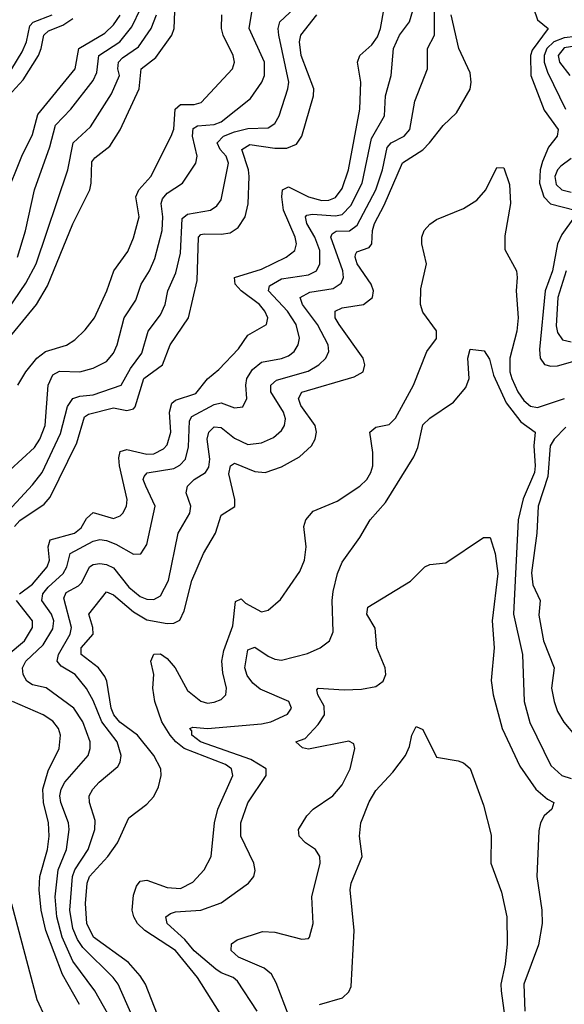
# Model space of a CAD drawing. Header units: inches. Extents: x 1173000 to 1307049, y 522583 to 678455.
# Tile 511 of 617: x 1201412 to 1203030, y 661630 to 664556. Entities that reach past the tile are written whole.
import ezdxf

# ---------------------------------------------------------------- set-up
doc = ezdxf.new("R2010")
doc.units = ezdxf.units.IN
doc.header["$MEASUREMENT"] = 0
doc.layers.add('B2606', color=7, linetype='Continuous')

msp = doc.modelspace()

# ---------------------------------------------------------------- linework, layer by layer
at = {"layer": 'B2606', "color": 5}
for points, elevation in [([(1201357.4, 663582.6), (1201461.6, 663710), (1201494.8, 663765.2), (1201570, 663949.3), (1201619.9, 664050), (1201624.5, 664070), (1201626.4, 664133.6), (1201634.8, 664145.2), (1201679.8, 664180.2), (1201710, 664228.6), (1201767.2, 664350), (1201772.2, 664410), (1201816.5, 664443.5), (1201863.4, 664510), (1201870.6, 664530), (1201874.2, 664605.8)], 1520), ([(1201703.8, 661550), (1201634.7, 661670), (1201570, 661758.5), (1201538.3, 661830), (1201522.1, 661890), (1201517.6, 661950), (1201526.1, 662030), (1201550.8, 662090), (1201559.1, 662150), (1201557.1, 662170), (1201533.7, 662230), (1201530.9, 662250), (1201535.2, 662270), (1201546.1, 662290), (1201614.8, 662370), (1201621.5, 662390), (1201621.3, 662410), (1201599.4, 662470), (1201572.9, 662510), (1201490.5, 662570.5), (1201450, 662579.9), (1201432.5, 662590), (1201422.3, 662610), (1201420.3, 662630), (1201430.3, 662650), (1201481.1, 662698.9), (1201510, 662745.7), (1201512.8, 662770), (1201506.2, 662790), (1201477.4, 662830), (1201480.9, 662850), (1201495.9, 662870), (1201540.8, 662910), (1201552, 662930), (1201562.2, 662970), (1201630, 663006.8), (1201650, 663011.2), (1201670, 663008.6), (1201697.3, 662997.3), (1201750, 662967.5), (1201771.5, 662968.5), (1201790, 662996.4), (1201814.6, 663110), (1201786.1, 663170), (1201779, 663190), (1201781.6, 663198.4), (1201790.4, 663209.6), (1201870, 663222.7), (1201887.5, 663232.5), (1201904, 663250), (1201913.6, 663286.4), (1201916, 663364), (1201923.2, 663376.8), (1201990, 663412.4), (1202010, 663417.4), (1202050, 663402.7), (1202074.6, 663405.4), (1202086.8, 663430), (1202083.7, 663470), (1202087, 663490), (1202103.5, 663516.5), (1202130, 663538.5), (1202190, 663549), (1202210, 663557.3), (1202227.1, 663570), (1202239.4, 663590), (1202243.4, 663610), (1202233.5, 663650), (1202207.5, 663690), (1202151.1, 663750), (1202154.4, 663765.6), (1202190, 663785.9), (1202270, 663797.7), (1202293.3, 663810), (1202303.9, 663830), (1202303.2, 663870), (1202288.7, 663910), (1202264.9, 663950), (1202260.6, 663970), (1202264.6, 663975.4), (1202281.8, 663978.2), (1202350, 663972.7), (1202370, 663976.8), (1202396.1, 664003.9), (1202429.1, 664070), (1202456.7, 664203.3), (1202495.6, 664270), (1202499, 664330), (1202515.2, 664390), (1202522.5, 664470), (1202540.7, 664510), (1202570.4, 664550), (1202587.8, 664610)], 1360), ([(1201353.4, 663070), (1201450, 663173.4), (1201478.1, 663210), (1201533.4, 663326.6), (1201553.5, 663406.5), (1201569.5, 663430.5), (1201590, 663437.4), (1201630, 663441.5), (1201713.7, 663470), (1201740.5, 663519.5), (1201774.8, 663565.2), (1201793.8, 663630), (1201830, 663679.4), (1201843.8, 663710), (1201851.9, 663750), (1201875.9, 663804.1), (1201890, 663862), (1201894.5, 663965.5), (1201910, 663978.4), (1201978.7, 663990), (1201997.3, 664002.7), (1202010, 664020.9), (1202032.1, 664130), (1202025.2, 664150), (1202007.2, 664170), (1201998.6, 664190), (1202017.2, 664210), (1202050, 664222.3), (1202090, 664232.5), (1202150, 664234.7), (1202170, 664247.1), (1202182.4, 664270), (1202208.6, 664350), (1202211, 664370), (1202181.9, 664510), (1202180.1, 664530), (1202185, 664550), (1202228.6, 664590)], 1440), ([(1201382.7, 663217.3), (1201455.3, 663284.7), (1201471.7, 663310), (1201487.5, 663350), (1201496.4, 663470), (1201510, 663501.1), (1201530, 663512), (1201590, 663509.7), (1201630, 663520.1), (1201670, 663540.7), (1201690, 663564.7), (1201701.1, 663590), (1201721.7, 663670), (1201757.1, 663722.9), (1201773.1, 663770), (1201797.9, 663810), (1201813.4, 663846.6), (1201835.5, 663930), (1201837.3, 663970), (1201832.1, 664010), (1201836.1, 664023.9), (1201850, 664040.5), (1201895.5, 664070), (1201934.9, 664130), (1201938.8, 664150), (1201925.3, 664210), (1201927.1, 664232.9), (1201939.9, 664240.1), (1201990, 664244.2), (1202010, 664252.9), (1202098, 664322), (1202131.2, 664370), (1202138.9, 664390), (1202138.9, 664430), (1202093.6, 664530), (1202104.2, 664595.8)], 1460), ([(1201404.8, 663850), (1201428.9, 663928.9), (1201456.2, 664050), (1201501.5, 664178.5), (1201517.8, 664242.2), (1201563.4, 664290), (1201630, 664375), (1201641.4, 664398.6), (1201646.8, 664450), (1201709.4, 664490.6), (1201745.4, 664534.6), (1201771.5, 664590)], 1560), ([(1201411.4, 662850), (1201450, 662878.4), (1201493.4, 662930), (1201500.5, 662950), (1201496.5, 662990), (1201502.1, 663010), (1201574.7, 663030), (1201594.3, 663045.7), (1201610, 663073.7), (1201630, 663091.9), (1201690, 663073.9), (1201710, 663081.4), (1201718.1, 663090), (1201728.9, 663110), (1201731.5, 663130), (1201708.7, 663230), (1201706.3, 663253.7), (1201710, 663272.4), (1201730, 663278.9), (1201790, 663265.1), (1201810, 663266), (1201839.5, 663280.5), (1201850, 663292.7), (1201861, 663330), (1201856.4, 663390), (1201863.5, 663416.5), (1201874.3, 663425.7), (1201934.7, 663445.3), (1201970, 663489.1), (1202003.8, 663516.2), (1202062.1, 663577.9), (1202090, 663618.5), (1202145, 663650), (1202148.7, 663670), (1202140.3, 663690), (1202124.1, 663710), (1202069.9, 663750), (1202052, 663770), (1202049.9, 663790), (1202130, 663814.8), (1202203.1, 663850), (1202229.2, 663870), (1202234.3, 663890), (1202230.4, 663909.6), (1202196, 663990), (1202190.3, 664029.7), (1202193.1, 664050), (1202210, 664059.7), (1202270, 664029.1), (1202310, 664018.4), (1202330, 664019.4), (1202350, 664027.8), (1202370, 664054.8), (1202389.2, 664110), (1202422.3, 664290), (1202425.7, 664370), (1202415.2, 664430), (1202422.1, 664450), (1202458.4, 664481.6), (1202474.9, 664505.1), (1202484.1, 664530), (1202494.8, 664590)], 1380), ([(1201785.8, 661505.8), (1201704.3, 661690), (1201689.9, 661710), (1201598.9, 661798.9), (1201583.1, 661823.1), (1201570, 661855.4), (1201561.2, 661910), (1201568.8, 662010), (1201575.4, 662030), (1201614.8, 662090), (1201635.3, 662150), (1201636.3, 662176.3), (1201618.7, 662230), (1201618.6, 662250), (1201629.3, 662270), (1201647.4, 662290), (1201703.3, 662336.7), (1201710.5, 662350), (1201713.1, 662370), (1201701.8, 662410), (1201656.3, 662470), (1201630, 662533.2), (1201610, 662568.2), (1201576.2, 662610), (1201535, 662635), (1201523.4, 662650), (1201527.2, 662670), (1201561.9, 662730), (1201565.7, 662750), (1201542.6, 662837.4), (1201550, 662853.8), (1201586.5, 662873.5), (1201596.5, 662883.5), (1201619.6, 662930), (1201630, 662937.2), (1201650, 662939.7), (1201670, 662937.1), (1201690, 662927.4), (1201735.8, 662870), (1201770, 662842.2), (1201790, 662834.3), (1201810, 662833.4), (1201830, 662844.3), (1201854.2, 662890), (1201882.2, 663030), (1201917.3, 663090), (1201920.2, 663110), (1201906.8, 663150), (1201909.9, 663170), (1201930.2, 663189.8), (1201963.4, 663210), (1201973.6, 663226.4), (1201976.6, 663250), (1201969.2, 663310), (1201973.4, 663330), (1201990, 663346.3), (1202010, 663344.3), (1202050, 663312.3), (1202090, 663293.4), (1202130, 663298.2), (1202165.6, 663314.4), (1202190, 663335.2), (1202198.7, 663350), (1202201.9, 663370), (1202196, 663390), (1202158.2, 663450), (1202157.8, 663470), (1202175, 663484.9), (1202268.5, 663511.5), (1202300.5, 663530), (1202321.3, 663550), (1202330.4, 663570), (1202328.2, 663590), (1202296.4, 663650), (1202252.5, 663710), (1202245.4, 663730), (1202273.5, 663746.5), (1202342.8, 663757.2), (1202367.4, 663772.6), (1202373.5, 663790), (1202371.7, 663810), (1202336.7, 663910), (1202340.6, 663919.4), (1202352.5, 663927.5), (1202391.8, 663928.2), (1202414.9, 663945.1), (1202470.4, 664050), (1202489.7, 664110), (1202503.8, 664176.2), (1202515.7, 664190), (1202554.5, 664210), (1202570.7, 664230), (1202586.2, 664313.8), (1202623.1, 664410), (1202623.6, 664470), (1202644.2, 664510), (1202643.9, 664590)], 1340), ([(1202938.5, 664590), (1202950, 664555.6), (1202981.6, 664530), (1202934.7, 664465.3), (1202929.4, 664450), (1202930.6, 664390), (1202970, 664287.3), (1203012.2, 664230), (1203008.6, 664210), (1202982.6, 664177.4), (1202965.3, 664134.7), (1202957.8, 664110), (1202956.7, 664070), (1202969.3, 664029.3), (1202988.7, 664008.7), (1203062.1, 663990)], 1320), ([(1201318.1, 663610), (1201430, 663772.8), (1201460.4, 663830), (1201554.6, 664110), (1201570.2, 664189.8), (1201622.3, 664237.7), (1201684.3, 664335.7), (1201708.3, 664390), (1201703, 664410), (1201705.2, 664430), (1201717.1, 664442.9), (1201764.7, 664475.3), (1201802, 664530), (1201818.1, 664570)], 1540), ([(1201369.6, 664030), (1201418.4, 664150), (1201450, 664214.8), (1201465.4, 664274.6), (1201576.7, 664410), (1201587.9, 664470), (1201664.6, 664515.4), (1201690, 664540.5), (1201710, 664569.6)], 1580), ([(1201378.9, 664330), (1201422.5, 664377.5), (1201467.2, 664450), (1201475.9, 664470), (1201483.3, 664510), (1201497.4, 664522.6), (1201540.1, 664539.9), (1201570, 664559.5)], 1620), ([(1201388.5, 664410), (1201419.2, 664460.8), (1201432.3, 664490), (1201442.3, 664537.7), (1201451.5, 664548.5), (1201508.5, 664570)], 1640), ([(1201396.5, 663050), (1201412.6, 663067.4), (1201484, 663116), (1201502.7, 663137.3), (1201581.3, 663298.7), (1201604, 663376), (1201616, 663384), (1201690, 663402.2), (1201730, 663394.8), (1201750, 663399.6), (1201754.5, 663405.5), (1201781, 663490), (1201835.7, 663530), (1201859.3, 663590), (1201913.7, 663670), (1201938.9, 663781.1), (1201943.3, 663910), (1201950, 663917.8), (1201960.2, 663919.8), (1202010, 663918.2), (1202037.1, 663922.9), (1202061.3, 663938.7), (1202082.2, 663970), (1202091.1, 664008.9), (1202093.4, 664090), (1202091.3, 664110), (1202071.5, 664170), (1202095.2, 664184.8), (1202170, 664174.2), (1202205.6, 664174.4), (1202233.8, 664186.2), (1202250.3, 664209.7), (1202284.9, 664330), (1202286.1, 664350), (1202248.4, 664450), (1202242.9, 664490), (1202247.1, 664510), (1202294.6, 664570)], 1420), ([(1201406.4, 663470), (1201429.9, 663510), (1201463.1, 663550), (1201488.4, 663570), (1201551.2, 663588.8), (1201575.2, 663604.8), (1201605.8, 663634.2), (1201633.6, 663670), (1201671, 663750), (1201691.6, 663810), (1201732.6, 663867.4), (1201750, 663907.9), (1201766.8, 663970), (1201757.1, 664030), (1201765.3, 664050), (1201801.8, 664090), (1201862.3, 664210), (1201869.4, 664230.6), (1201874, 664290), (1201890, 664304.3), (1201930, 664304), (1201951.4, 664310), (1202044.5, 664410), (1202049.9, 664430), (1202046.2, 664450), (1202016.2, 664510), (1202011.1, 664530), (1202012.8, 664570)], 1480), ([(1201830, 661576.2), (1201785.5, 661690), (1201770, 661714.9), (1201734.6, 661754.6), (1201631, 661830), (1201611.1, 661870), (1201607.5, 661930), (1201612.5, 661990), (1201619.1, 662010), (1201673.9, 662070), (1201702.7, 662110), (1201735.6, 662184.4), (1201790, 662225.4), (1201810, 662248.2), (1201823.9, 662276.1), (1201832.1, 662310), (1201830.9, 662330), (1201810.7, 662370), (1201761.5, 662430), (1201709, 662469), (1201691.5, 662490), (1201683.4, 662510), (1201670.9, 662590), (1201664.3, 662604.3), (1201645.9, 662630), (1201594.9, 662670), (1201594.7, 662690), (1201629.9, 662730), (1201628.9, 662750), (1201617.2, 662790), (1201670, 662855.5), (1201690, 662847), (1201750, 662796.1), (1201790, 662773.2), (1201850, 662761.4), (1201870, 662762.4), (1201888, 662772), (1201900.6, 662799.4), (1201923.4, 662890), (1201957.5, 662970), (1201993.2, 663030), (1202010, 663084.2), (1202050.8, 663109.2), (1202051, 663130), (1202033.3, 663206.7), (1202038.4, 663230), (1202050, 663238.3), (1202110, 663213.3), (1202140.9, 663210), (1202190, 663227.5), (1202243, 663257), (1202278.5, 663290), (1202289.4, 663310), (1202293.5, 663330), (1202289.9, 663350), (1202247.6, 663410), (1202240.1, 663430), (1202250, 663449.4), (1202405.7, 663494.3), (1202432, 663510), (1202437.3, 663530), (1202432.3, 663550), (1202361.4, 663650), (1202349.5, 663670), (1202348.7, 663690), (1202370, 663700.1), (1202432.9, 663710), (1202460.4, 663730), (1202462.6, 663750), (1202455.9, 663770), (1202414.9, 663830), (1202408.1, 663850), (1202410, 663858.5), (1202413.9, 663866.1), (1202450, 663879.2), (1202458.5, 663890), (1202460.2, 663930), (1202465.6, 663950), (1202494.9, 664005.1), (1202549.5, 664130.5), (1202610, 664169), (1202629.9, 664190), (1202670, 664242), (1202710, 664279), (1202750.3, 664349.7), (1202753.5, 664370), (1202750, 664398.3), (1202716.6, 664470), (1202693.7, 664570)], 1320), ([(1203099.4, 664510), (1203030, 664502.4), (1202999.1, 664490), (1202977.9, 664470), (1202970.4, 664450), (1202970.5, 664430), (1202980, 664400), (1203033.1, 664290)], 1340), ([(1203170, 664494.3), (1203030, 664472), (1203011.9, 664450), (1203015.4, 664430), (1203046.5, 664390)], 1360), ([(1203050, 664143), (1203019.7, 664120.3), (1203009.8, 664110), (1203002.2, 664090), (1203005.9, 664065.9), (1203023.1, 664050), (1203050, 664043.3)], 1340), ([(1202021.5, 661581.5), (1201940.5, 661710), (1201874.7, 661790), (1201783.3, 661850), (1201762, 661870), (1201750.6, 661890), (1201745.7, 661910), (1201750, 661954.9), (1201758.6, 661981.4), (1201770, 661996.2), (1201790, 661999.2), (1201850, 661977.8), (1201890, 661974.5), (1201926.4, 661993.6), (1201959.9, 662030), (1201980.2, 662070), (1201990.6, 662170), (1202000.3, 662210), (1202044.7, 662310), (1202041.5, 662330), (1202023.2, 662343.2), (1201900.9, 662390), (1201875.3, 662410), (1201858.4, 662430), (1201834, 662470), (1201813, 662530), (1201807.4, 662570), (1201810.7, 662610.7), (1201801.6, 662650), (1201810, 662670.5), (1201830, 662671.3), (1201850, 662657.5), (1201873.6, 662630), (1201910, 662563), (1201950, 662530.6), (1201970, 662525.3), (1201990, 662527.7), (1202010, 662536.3), (1202024.2, 662550), (1202026.5, 662570), (1202015.3, 662615.3), (1202012.5, 662650), (1202018.3, 662681.7), (1202044.8, 662755.2), (1202052.9, 662827.1), (1202070, 662835), (1202082.3, 662822.3), (1202130, 662796.6), (1202150, 662801.6), (1202186.5, 662833.5), (1202244, 662916), (1202258.5, 662950), (1202263, 662990), (1202256, 663050), (1202262.4, 663070), (1202284, 663096), (1202354.7, 663125.3), (1202422.2, 663170), (1202443.6, 663190), (1202455.4, 663210), (1202460.6, 663230), (1202461, 663270), (1202451.8, 663330), (1202470, 663345.2), (1202510, 663353.2), (1202528.1, 663371.9), (1202581.5, 663470), (1202621.6, 663570), (1202650, 663608.8), (1202650, 663631.9), (1202610, 663686.8), (1202603, 663710), (1202603.5, 663756.5), (1202620.2, 663830), (1202607.1, 663890), (1202606.8, 663910), (1202613.7, 663930), (1202630, 663948.8), (1202650, 663962.3), (1202730, 663995.3), (1202770, 664019.5), (1202796.4, 664050), (1202830, 664116.4), (1202850, 664115.5), (1202866.7, 664066.7), (1202870.5, 664010), (1202853.5, 663913.5), (1202853.4, 663873.4), (1202887.8, 663810), (1202889.5, 663790), (1202886.7, 663750), (1202893.1, 663670), (1202888.7, 663630), (1202868, 663550), (1202868, 663510), (1202873.7, 663490), (1202891.9, 663450), (1202910, 663424.8), (1202930, 663407.5), (1202950, 663404.1), (1203030.7, 663430.7)], 1280), ([(1203060.1, 663970), (1203022.3, 663917.7), (1203009.9, 663890.1), (1202995.1, 663810), (1202973, 663750), (1202956, 663576), (1202958.7, 663550), (1202970.9, 663530.9), (1202990, 663526.1), (1203010, 663527.5), (1203090, 663550.5)], 1320), ([(1203035.1, 663810), (1203010.7, 663730), (1203006.1, 663646.1), (1203010, 663626.5), (1203025.1, 663605.1), (1203050, 663598.3)], 1340), ([(1202117.5, 661610), (1202058.9, 661698.9), (1202045.7, 661710), (1202010, 661723.6), (1201994.5, 661734.5), (1201930, 661789.6), (1201902.5, 661822.5), (1201849.9, 661870), (1201845.8, 661890), (1201859.4, 661900.6), (1201874.7, 661905.3), (1201950, 661910.1), (1202010, 661932.3), (1202091.2, 661990), (1202107.7, 662010), (1202111.6, 662028.4), (1202107.2, 662050), (1202068.6, 662130), (1202068.5, 662170), (1202090, 662229.2), (1202144.1, 662310), (1202144.5, 662330), (1202098.1, 662358.1), (1201948.7, 662410), (1201923.4, 662430), (1201922.8, 662442.8), (1201917, 662450), (1201925.8, 662454.2), (1201969.5, 662449.5), (1202130, 662463.4), (1202158, 662470), (1202207.4, 662492.6), (1202219.1, 662510), (1202211.3, 662530), (1202126.6, 662566.6), (1202104.2, 662584.2), (1202087.3, 662607.3), (1202080.8, 662630), (1202090, 662683.9), (1202110, 662691.8), (1202150, 662664.8), (1202170, 662655.5), (1202190, 662653.1), (1202267.4, 662672.6), (1202304.5, 662690), (1202332, 662710), (1202342.8, 662737.2), (1202340.2, 662830), (1202343.3, 662856.7), (1202355.7, 662910), (1202370, 662943.6), (1202422.3, 663017.7), (1202452.9, 663070), (1202498.3, 663121.7), (1202582.6, 663257.4), (1202595, 663285), (1202610, 663352), (1202630, 663372.3), (1202701, 663419), (1202737.1, 663462.9), (1202747, 663490), (1202743.1, 663550), (1202750, 663577.3), (1202791.9, 663571.9), (1202807.4, 663547.4), (1202819.5, 663499.5), (1202857.2, 663417.2), (1202900.9, 663360.9), (1202943.3, 663330), (1202939.1, 663290), (1202943.9, 663230), (1202941.4, 663210), (1202908.2, 663131.8), (1202893.2, 663070), (1202879.5, 662790), (1202905.4, 662670), (1202910.9, 662530), (1202928, 662468), (1202990, 662339.8), (1203022.6, 662310), (1203050, 662301.4)], 1260), ([(1203034.9, 663345.1), (1202999.4, 663310), (1202988, 663290), (1202981.2, 663198.8), (1202952, 663110), (1202948.4, 663030), (1202932.6, 662912.6), (1202936.8, 662876.8), (1202958.1, 662830), (1202953.9, 662786.1), (1202968.3, 662710), (1202999.6, 662630), (1202992.3, 662570), (1202999.4, 662530), (1203010, 662500.2), (1203028.4, 662468.4), (1203065, 662425)], 1280), ([(1202212.7, 661592.7), (1202174.2, 661694.2), (1202160, 661720), (1202137.7, 661737.7), (1202062.2, 661770), (1202040.3, 661790), (1202041.1, 661810), (1202058.2, 661821.8), (1202133.7, 661846.3), (1202170, 661845), (1202250, 661824.1), (1202270, 661825.7), (1202273.3, 661830), (1202284, 661870), (1202279.9, 661950), (1202304.3, 662050), (1202303.4, 662070), (1202290.8, 662090.8), (1202260.5, 662110), (1202242, 662130), (1202239.7, 662150), (1202265.1, 662190), (1202283.5, 662210), (1202342.3, 662250), (1202370, 662282), (1202393.9, 662330), (1202407.6, 662390), (1202404.4, 662404.4), (1202390, 662412.5), (1202270, 662388.1), (1202252.2, 662392.2), (1202232.3, 662410), (1202259.5, 662420.5), (1202298.3, 662461.7), (1202317.4, 662490), (1202316.3, 662516.3), (1202297.9, 662550), (1202295.1, 662564.9), (1202299, 662570), (1202375.7, 662564.3), (1202427.2, 662567.2), (1202470, 662575.1), (1202492, 662590), (1202500.1, 662610), (1202498.1, 662630), (1202472.6, 662690), (1202468, 662748), (1202443, 662790), (1202446.5, 662810), (1202572.5, 662887.5), (1202616, 662930), (1202630, 662937.6), (1202677.7, 662942.3), (1202790, 663017.3), (1202810, 663017.1), (1202824.3, 662970), (1202832.6, 662910), (1202815.8, 662770), (1202821.1, 662690), (1202812.5, 662592.5), (1202818.7, 662550), (1202845.3, 662450), (1202897.6, 662337.6), (1202945, 662270), (1202979.7, 662239.7), (1202998.4, 662230), (1202993.4, 662210), (1202970.3, 662190), (1202959, 662170), (1202954.1, 662145.9), (1202948.2, 662010), (1202963.6, 661910), (1202964.6, 661870), (1202953.2, 661806.8), (1202910.1, 661690), (1202913, 661610)], 1240), ([(1201377.8, 662670), (1201426.3, 662710), (1201450.2, 662750), (1201450.2, 662770.2), (1201402.1, 662830)], 1380), ([(1201589.6, 661630), (1201539.1, 661719.1), (1201489.8, 661850), (1201475.3, 661910), (1201469.2, 661970), (1201472, 662010), (1201494.1, 662090), (1201499, 662130), (1201497.6, 662170), (1201482.2, 662230), (1201480.7, 662270), (1201495.9, 662324.1), (1201529, 662390), (1201533.3, 662430), (1201527.2, 662450), (1201510, 662471.4), (1201481, 662490), (1201389.9, 662530)], 1380), ([(1202302.4, 661630), (1202370.9, 661649.1), (1202390, 661667.8), (1202396.8, 661683.2), (1202405.5, 661850), (1202393.3, 661970), (1202396.8, 661990), (1202429.8, 662070), (1202421.8, 662130), (1202425.6, 662170), (1202450, 662232), (1202470, 662266), (1202520.1, 662319.9), (1202558.4, 662370), (1202570, 662396), (1202576.9, 662430), (1202590, 662455.5), (1202610, 662446.8), (1202650, 662364.4), (1202714.2, 662354.2), (1202730, 662347.7), (1202750, 662330.7), (1202790, 662221.6), (1202812.9, 662132.9), (1202811.7, 662050), (1202843.8, 661963.8), (1202859.1, 661890), (1202860.1, 661810), (1202853.8, 661750), (1202841.3, 661690), (1202842, 661670), (1202853, 661590)], 1220), ([(1201488.6, 661590), (1201463.6, 661643.6), (1201388, 661928)], 1420)]:
    msp.add_lwpolyline(points, dxfattribs=dict(at, elevation=elevation))

doc.saveas('drawing.dxf')
